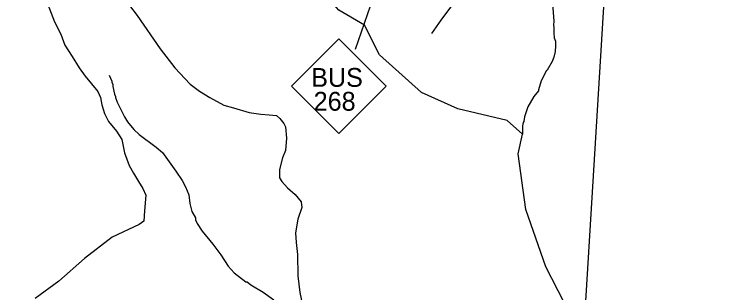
# Model space of a CAD drawing. Extents: x 1248224 to 1454986, y 825081 to 985870.
# Drawn here: x 1443575 to 1448650, y 910849 to 912806 of the extents above; entities that cross this region are included whole.
import ezdxf

# ---------------------------------------------------------------- set-up
doc = ezdxf.new("R2010")
doc.units = 0
for name, color, linetype in [('Exist Boundary Political CountyLine', 7, 'Continuous'), ('Exist Hydrographic Creek Single Shore', 7, 'Continuous'), ('Exist Hydrographic Misc Water Feature', 7, 'Continuous'), ('Exist Road Non-System Type 51', 7, 'Continuous'), ('Exist Road Primary NC Shield CELL', 7, 'Continuous'), ('Exist Road Primary NC Shield Number Label', 7, 'Continuous'), ('Exist Road Secondary Type 51 Attributed', 7, 'Continuous')]:
    doc.layers.add(name, color=color, linetype=linetype)

msp = doc.modelspace()

# ---------------------------------------------------------------- linework, layer by layer
at = {"layer": 'Exist Boundary Political CountyLine'}
msp.add_lwpolyline([(1447562.3, 910136.3), (1448169.8, 920072.4), (1448175.8, 920163.7), (1448215.8, 920826.8), (1448308.7, 922572.4), (1448397.7, 923956.4), (1448469.7, 925055.5), (1448578.7, 927572.5), (1448601.7, 928224.6), (1448649.7, 929285.2)], dxfattribs=at)
at = {"layer": 'Exist Hydrographic Creek Single Shore'}
for points in [[(1447125.6, 911824.9), (1447154.8, 911963.7), (1447046.8, 912059.6), (1446698.8, 912142.1), (1446442.8, 912255.6), (1446147.8, 912520.9), (1446042.8, 912729.9), (1445861.8, 912835.3), (1445812.8, 912892), (1445817.7, 913161.1), (1445861.8, 913252.2), (1445863.8, 913393.3), (1445691.7, 913528.2), (1445159.7, 913597.9)], [(1447580.3, 910430.9), (1447448.8, 910777.7), (1447319.8, 911029.8), (1447177.8, 911433.1), (1447125.6, 911824.9)]]:
    msp.add_lwpolyline(points, dxfattribs=at)
at = {"layer": 'Exist Hydrographic Misc Water Feature'}
for points in [[(1447367.3, 912881.1), (1447375.9, 912758), (1447373.1, 912729.2), (1447376.8, 912713.2), (1447376.1, 912673.2), (1447379.4, 912641.1), (1447387, 912616.9), (1447388.4, 912584.9), (1447385.7, 912545), (1447377, 912505.1), (1447364.4, 912473.4), (1447327.9, 912412.8), (1447323.2, 912410.2), (1447285.8, 912339), (1447267.2, 912274.6), (1447268.5, 912267.3), (1447233.9, 912227.9), (1447192.4, 912154.7), (1447169.2, 912085.2), (1447164.6, 912053.3), (1447160.4, 912045.4), (1447156, 912021.4), (1447154.8, 911963.7)], [(1444242, 912377.3), (1444261.1, 912336.8), (1444261, 912328.8), (1444268.6, 912312.6), (1444268.3, 912298.7), (1444279.2, 912244.4), (1444286.7, 912228.2), (1444286.6, 912220.2), (1444297.9, 912187.9), (1444351.6, 912084.7), (1444373, 912050.2), (1444416.1, 911997.2), (1444452.9, 911960.4), (1444575, 911871.6), (1444618.2, 911834.6), (1444713.4, 911702.5), (1444755.9, 911637.6), (1444780.9, 911593), (1444803.7, 911536.5), (1444810, 911476.3), (1444825.2, 911419.9), (1444850.2, 911375.3), (1444851.9, 911359.3), (1444863.3, 911335), (1444898.1, 911280.3), (1444974.2, 911188.5), (1445028.5, 911115.3), (1445080.8, 911034.1), (1445124.2, 910988), (1445206.4, 910925.2), (1445214.4, 910923.1), (1445241.9, 910902.5), (1445326.9, 910852.5), (1445403.6, 910796.8)]]:
    msp.add_lwpolyline(points, dxfattribs=at)
at = {"layer": 'Exist Road Non-System Type 51'}
for points in [[(1446752.1, 913199.3), (1446791.2, 913128.9), (1446799, 913097.6), (1446783.3, 913042.8), (1446580.1, 912765.1), (1446513.6, 912671.2)], [(1443798.8, 912906.2), (1443857, 912752.9), (1443903, 912667.1), (1443930.5, 912590.5), (1443982.6, 912510.8), (1444031.6, 912429.5), (1444074.5, 912371.3), (1444163.3, 912264), (1444181.7, 912221.1), (1444190.9, 912169), (1444209.3, 912107.7), (1444236.9, 912052.5), (1444295.1, 911985), (1444331.8, 911926.8), (1444350.2, 911831.8), (1444383.9, 911742.9), (1444414.5, 911687.7), (1444448.2, 911629.4), (1444478.8, 911580.4), (1444500.3, 911534.4), (1444491.1, 911424), (1444488, 911352), (1444454.3, 911327.5), (1444264.4, 911238.6), (1444068.4, 911088.4), (1443887.6, 910929), (1443722.2, 910806.4)], [(1445118.8, 912149.4), (1445228.7, 912115.3), (1445311.4, 912103.1), (1445369.7, 912100), (1445421.7, 912093.9), (1445446.2, 912072.4), (1445473.8, 912038.7), (1445486.1, 912014.2), (1445492.2, 911934.5), (1445486.1, 911848.6), (1445464.6, 911796.5), (1445443.2, 911713.7), (1445443.2, 911655.5), (1445458.5, 911631), (1445498.3, 911585), (1445553.4, 911539), (1445596.3, 911486.9), (1445599.4, 911447), (1445571.8, 911364.3), (1445556.5, 911269.2), (1445559.6, 911201.8), (1445568.8, 911116), (1445571.8, 910965.8), (1445587.1, 910849.3), (1445611.6, 910726.6)]]:
    msp.add_lwpolyline(points, dxfattribs=at)
at = {"layer": 'Exist Road Primary NC Shield CELL'}
msp.add_lwpolyline([(1445527.7, 912300.7), (1445860.7, 912633.7), (1446193.7, 912300.7), (1445860.7, 911967.7)], close=True, dxfattribs=at)
at = {"layer": 'Exist Road Primary NC Shield Number Label'}
msp.add_line((1447049.8, 915674.2), (1445977, 912559.2), dxfattribs=at)
at = {"layer": 'Exist Road Secondary Type 51 Attributed'}
msp.add_lwpolyline([(1443177.4, 913724.7), (1443278.8, 913626.1), (1443355, 913537.4), (1443394, 913510.8), (1443425.9, 913507.3), (1443484.3, 913521.5), (1443590.7, 913551.6), (1443629.7, 913555.2), (1443677.5, 913557), (1443720.1, 913549.9), (1443792.7, 913510.8), (1443892, 913443.4), (1444063.9, 913267.8), (1444175.5, 913129.5), (1444330.9, 912942.2), (1444440.4, 912797.6), (1444601.7, 912563.5), (1444706.3, 912430.4), (1444814, 912314.3), (1444879.6, 912264.7), (1444952.2, 912220.3), (1445051.5, 912167.1), (1445118.8, 912149.4)], dxfattribs=at)

# ---------------------------------------------------------------- texts
at = {"layer": 'Exist Road Primary NC Shield Number Label'}
for s, p in [('BUS', (1445666, 912296.3)), ('268', (1445683.7, 912128.3))]:
    msp.add_text(s, height=132.5, dxfattribs=at).set_placement(p)

doc.saveas('drawing.dxf')
